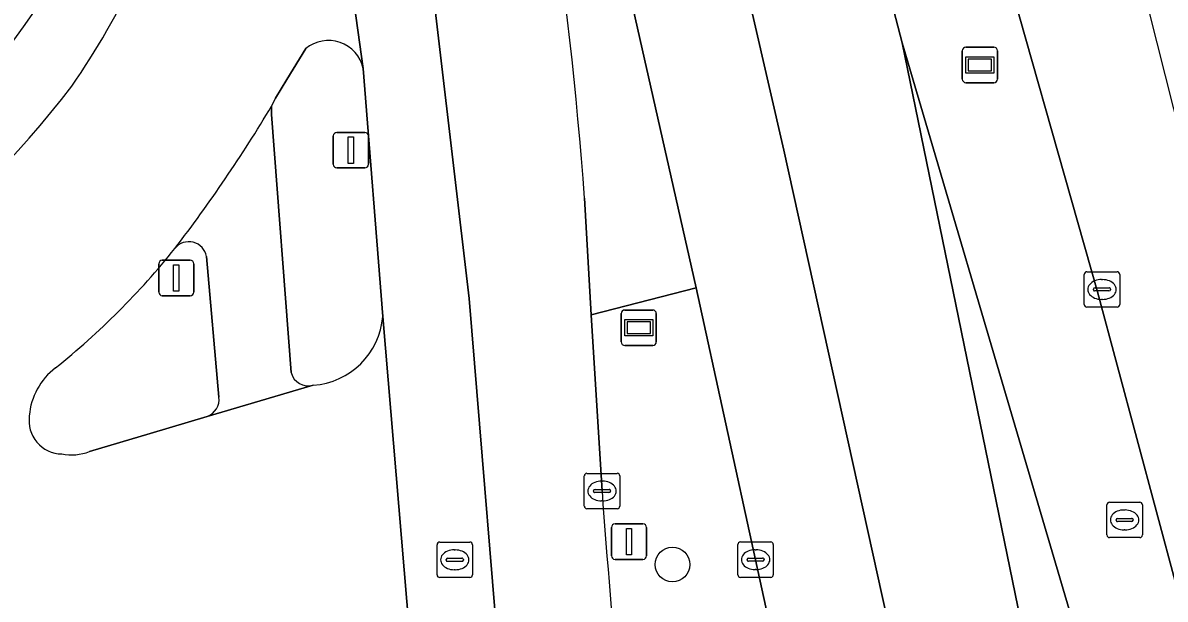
# Model space of a CAD drawing. Extents: x 161772 to 163126, y 383092 to 383917.
# Drawn here: x 163058.41 to 163090.65, y 383766.77 to 383783.04 of the extents above; entities that cross this region are included whole.
import ezdxf

# ---------------------------------------------------------------- set-up
doc = ezdxf.new("R2010")
doc.units = 0
for name, color, linetype in [('IMGEO_Berm_groen', 7, 'Continuous'), ('IMGEO_Boom', 7, 'Continuous'), ('IMGEO_Erf', 7, 'Continuous'), ('IMGEO_Kolk', 7, 'Continuous'), ('IMGEO_Lichtmast', 7, 'Continuous'), ('IMGEO_Rijbaan_lokaal_gesloten', 7, 'Continuous'), ('IMGEO_Rijbaan_regionaal_gesloten', 7, 'Continuous'), ('IMGEO_Rioolput', 7, 'Continuous'), ('IMGEO_Verkeersbordpaal', 7, 'Continuous'), ('IMGEO_Verkeerseiland_open', 7, 'Continuous'), ('IMGEO_Voetpad_open', 7, 'Continuous'), ('IMGEO_Wegwijzer', 7, 'Continuous')]:
    doc.layers.add(name, color=color, linetype=linetype)

msp = doc.modelspace()

# ---------------------------------------------------------------- linework, layer by layer
at = {"layer": 'IMGEO_Berm_groen'}
for points in [[(163103.423, 383715.514), (163101.222, 383725.564), (163095.435, 383749.956), (163092.074, 383763.024), (163088.74, 383775.444), (163085.61, 383786.508), (163082.151, 383786.647), (163083.229, 383782.478), (163092.794, 383750), (163093.113, 383748.921), (163095.348, 383740.157), (163115.909, 383647.124), (163116.632, 383644.136), (163116.989, 383642.571), (163117.163, 383642.382), (163118.888, 383641.333)], [(163082.996, 383750), (163079.093, 383767.885), (163077.412, 383775.56), (163074.45, 383774.795), (163074.757, 383769.823)]]:
    msp.add_lwpolyline(points, dxfattribs=at)
msp.add_arc((163305.833, 383786.404), 231.67, 184.10422, 187.01679, dxfattribs=at)
at = {"layer": 'IMGEO_Boom'}
msp.add_circle((163076.744, 383767.748), 0.489, dxfattribs=at)
at = {"layer": 'IMGEO_Erf'}
msp.add_arc((163038.622, 383797.133), 24.37, 288.5895, 325.7073, dxfattribs=at)
at = {"layer": 'IMGEO_Kolk'}
for p, q in [((163088.37, 383775.089), (163088.37, 383775.941)), ((163088.445, 383776.015), (163089.297, 383776.015)), ((163088.858, 383775.795), (163088.883, 383775.795)), ((163089.371, 383775.941), (163089.371, 383775.089)), ((163088.629, 383775.509), (163088.629, 383775.521)), ((163089.067, 383775.472), (163088.669, 383775.472)), ((163088.672, 383775.558), (163089.07, 383775.558)), ((163089.113, 383775.521), (163089.113, 383775.509)), ((163088.881, 383775.235), (163088.856, 383775.235)), ((163089.297, 383775.015), (163088.445, 383775.015)), ((163074.332, 383770.323), (163075.184, 383770.323)), ((163074.257, 383769.397), (163074.257, 383770.249)), ((163074.745, 383770.103), (163074.77, 383770.103)), ((163075.258, 383770.249), (163075.258, 383769.397)), ((163074.516, 383769.817), (163074.516, 383769.829)), ((163074.954, 383769.78), (163074.556, 383769.78)), ((163074.559, 383769.866), (163074.957, 383769.866)), ((163075, 383769.829), (163075, 383769.817)), ((163075.184, 383769.323), (163074.332, 383769.323)), ((163074.768, 383769.543), (163074.743, 383769.543)), ((163078.665, 383768.384), (163079.517, 383768.384)), ((163078.59, 383767.458), (163078.59, 383768.31)), ((163079.078, 383768.164), (163079.103, 383768.164)), ((163079.591, 383768.31), (163079.591, 383767.458)), ((163078.849, 383767.878), (163078.849, 383767.89)), ((163079.287, 383767.841), (163078.889, 383767.841)), ((163078.892, 383767.927), (163079.29, 383767.927)), ((163079.333, 383767.89), (163079.333, 383767.878)), ((163079.517, 383767.384), (163078.665, 383767.384)), ((163079.101, 383767.604), (163079.076, 383767.604))]:
    msp.add_line(p, q, dxfattribs=at)
for points in [[(163088.37, 383775.089), (163088.37, 383775.941)], [(163088.445, 383776.015), (163089.297, 383776.015)], [(163089.371, 383775.941), (163089.371, 383775.089)], [(163089.297, 383775.015), (163088.445, 383775.015)], [(163074.332, 383770.323), (163075.184, 383770.323)], [(163074.257, 383769.397), (163074.257, 383770.249)], [(163075.258, 383770.249), (163075.258, 383769.397)], [(163075.184, 383769.323), (163074.332, 383769.323)], [(163078.665, 383768.384), (163079.517, 383768.384)], [(163078.59, 383767.458), (163078.59, 383768.31)], [(163079.591, 383768.31), (163079.591, 383767.458)], [(163079.517, 383767.384), (163078.665, 383767.384)]]:
    msp.add_lwpolyline(points, dxfattribs=at)
for centre, radius, start, end in [((163088.447, 383775.939), 0.0765, 91.552, 178.448), ((163088.447, 383775.939), 0.0765, 91.552, 178.448), ((163089.295, 383775.939), 0.0765, 1.552, 88.448), ((163089.295, 383775.939), 0.0765, 1.552, 88.448), ((163088.669, 383775.518), 0.0403, 85.8775, 175.7526), ((163088.666, 383775.508), 0.0366, 178.938, 274.7102), ((163089.07, 383775.515), 0.043, 264.8664, 352.4533), ((163089.074, 383775.52), 0.0386, 1.7309, 96.639), ((163088.447, 383775.091), 0.0765, 181.552, 268.448), ((163088.447, 383775.091), 0.0765, 181.552, 268.448), ((163089.295, 383775.091), 0.0765, 271.552, 358.448), ((163089.295, 383775.091), 0.0765, 271.552, 358.448), ((163074.334, 383770.247), 0.0765, 91.552, 178.448), ((163074.334, 383770.247), 0.0765, 91.552, 178.448), ((163075.182, 383770.247), 0.0765, 1.552, 88.448), ((163075.182, 383770.247), 0.0765, 1.552, 88.448), ((163074.556, 383769.826), 0.0403, 85.8775, 175.7526), ((163074.553, 383769.816), 0.0366, 178.938, 274.7102), ((163074.957, 383769.823), 0.043, 264.8664, 352.4533), ((163074.961, 383769.828), 0.0386, 1.7309, 96.639), ((163074.334, 383769.399), 0.0765, 181.552, 268.448), ((163074.334, 383769.399), 0.0765, 181.552, 268.448), ((163075.182, 383769.399), 0.0765, 271.552, 358.448), ((163075.182, 383769.399), 0.0765, 271.552, 358.448), ((163078.667, 383768.308), 0.0765, 91.552, 178.448), ((163078.667, 383768.308), 0.0765, 91.552, 178.448), ((163079.515, 383768.308), 0.0765, 1.552, 88.448), ((163079.515, 383768.308), 0.0765, 1.552, 88.448), ((163078.889, 383767.887), 0.0403, 85.8775, 175.7526), ((163078.886, 383767.877), 0.0366, 178.938, 274.7102), ((163079.29, 383767.884), 0.043, 264.8664, 352.4533), ((163079.294, 383767.889), 0.0386, 1.7309, 96.639), ((163078.667, 383767.46), 0.0765, 181.552, 268.448), ((163078.667, 383767.46), 0.0765, 181.552, 268.448), ((163079.515, 383767.46), 0.0765, 271.552, 358.448), ((163079.515, 383767.46), 0.0765, 271.552, 358.448)]:
    msp.add_arc(centre, radius, start, end, dxfattribs=at)
for centre, major_axis, ratio, start_param, end_param in [((163088.857, 383775.515), (-0.387, 0.002), 0.722429, 4.712389, 7.853982), ((163088.882, 383775.515), (-0.39, 0.002), 0.717154, 1.570796, 4.712389), ((163074.744, 383769.823), (-0.387, 0.002), 0.722429, 4.712389, 7.853982), ((163074.769, 383769.823), (-0.39, 0.002), 0.717154, 1.570796, 4.712389), ((163079.077, 383767.884), (-0.387, 0.002), 0.722429, 4.712389, 7.853982), ((163079.102, 383767.884), (-0.39, 0.002), 0.717154, 1.570796, 4.712389)]:
    msp.add_ellipse(centre, major_axis=major_axis, ratio=ratio, start_param=start_param, end_param=end_param, dxfattribs=at)
at = {"layer": 'IMGEO_Lichtmast'}
for p, q in [((163067.271, 383779.95), (163068.061, 383779.95)), ((163068.061, 383779.95), (163067.271, 383779.95)), ((163067.171, 383779.05), (163067.171, 383779.85)), ((163067.171, 383779.85), (163067.171, 383779.05)), ((163068.161, 383779.85), (163068.161, 383779.05)), ((163068.161, 383779.05), (163068.161, 383779.85)), ((163068.061, 383778.95), (163067.271, 383778.95)), ((163067.271, 383778.95), (163068.061, 383778.95)), ((163062.244, 383775.44), (163062.244, 383776.24)), ((163062.244, 383776.24), (163062.244, 383775.44)), ((163062.344, 383776.34), (163063.134, 383776.34)), ((163063.134, 383776.34), (163062.344, 383776.34)), ((163063.234, 383776.24), (163063.234, 383775.44)), ((163063.234, 383775.44), (163063.234, 383776.24)), ((163063.134, 383775.34), (163062.344, 383775.34)), ((163062.344, 383775.34), (163063.134, 383775.34))]:
    msp.add_line(p, q, dxfattribs=at)
for points in [[(163067.591, 383779.825), (163067.741, 383779.825), (163067.741, 383779.075), (163067.591, 383779.075), (163067.591, 383779.825)], [(163062.664, 383776.215), (163062.814, 383776.215), (163062.814, 383775.465), (163062.664, 383775.465), (163062.664, 383776.215)]]:
    msp.add_lwpolyline(points, dxfattribs=at)
for centre, start, end in [((163067.271, 383779.85), 90, 180), ((163067.271, 383779.85), 90, 180), ((163068.061, 383779.85), 0, 90), ((163068.061, 383779.85), 360, 90), ((163067.271, 383779.05), 180, 270), ((163067.271, 383779.05), 180, 270), ((163068.061, 383779.05), 270, 0), ((163068.061, 383779.05), 270, 0), ((163062.344, 383776.24), 90, 180), ((163062.344, 383776.24), 90, 180), ((163063.134, 383776.24), 0, 90), ((163063.134, 383776.24), 360, 90), ((163062.344, 383775.44), 180, 270), ((163062.344, 383775.44), 180, 270), ((163063.134, 383775.44), 270, 0), ((163063.134, 383775.44), 270, 0)]:
    msp.add_arc(centre, 0.1, start, end, dxfattribs=at)
at = {"layer": 'IMGEO_Rijbaan_lokaal_gesloten'}
for points in [[(163035.835, 383895.391), (163029.938, 383908.925), (163026.266, 383908.58), (163035.593, 383887.297), (163056.031, 383834.862), (163062.551, 383814.048), (163069.289, 383789.816), (163071.01, 383775.264), (163073.059, 383750.369), (163083.63, 383703.586), (163083.798, 383702.842)], [(163074.588, 383732.527), (163077.705, 383718.643), (163078.646, 383714.535), (163080.708, 383705.533), (163083.63, 383703.586), (163073.059, 383750.369), (163071.01, 383775.264), (163069.289, 383789.816), (163062.551, 383814.048), (163056.031, 383834.862), (163035.593, 383887.297)], [(163068.017, 383781.759), (163067.712, 383783.926), (163067.367, 383786.087), (163066.983, 383788.241), (163066.56, 383790.388), (163066.097, 383792.526), (163065.596, 383794.656), (163065.055, 383796.776), (163064.189, 383799.678)], [(163064.189, 383799.678), (163065.055, 383796.776), (163065.596, 383794.656), (163066.097, 383792.526), (163066.56, 383790.388), (163066.983, 383788.241), (163067.367, 383786.087), (163067.712, 383783.926), (163068.017, 383781.759), (163068.566, 383774.754), (163069.92, 383758.657), (163070.564, 383754.019), (163071.122, 383750), (163071.327, 383748.735)], [(163065.428, 383780.691), (163065.537, 383780.917), (163065.863, 383781.445), (163066.394, 383782.316)], [(163074.757, 383769.823), (163074.45, 383774.795), (163074.262, 383778.095)], [(163069.92, 383758.657), (163068.566, 383774.754)], [(163066.603, 383772.812), (163063.606, 383771.929), (163062.006, 383771.447), (163060.292, 383770.939)]]:
    msp.add_lwpolyline(points, dxfattribs=at)
for centre, radius, start, end in [((162959.434, 383769.725), 115.133, 4.16875, 13.09206), ((163040.196, 383794.729), 23.778, 325.4937, 334.4214), ((163067.034, 383781.538), 1.007, 12.6662, 129.4502), ((163038.878, 383797.169), 26.277, 257.9457, 322.7357), ((163029.318, 383802.266), 42.064, 322.5223, 329.1423), ((163045.71, 383790.283), 21.77, 308.7327, 321.3013), ((163066.454, 383774.926), 2.119, 274.0273, 355.3565), ((163060.483, 383771.791), 1.9, 127.3426, 175.2765), ((163059.525, 383771.814), 0.944, 171.9099, 268.7914), ((163059.776, 383772.298), 1.454, 259.2468, 290.7743), ((163305.833, 383786.404), 231.67, 184.10422, 187.01679)]:
    msp.add_arc(centre, radius, start, end, dxfattribs=at)
at = {"layer": 'IMGEO_Rijbaan_regionaal_gesloten'}
for points in [[(163038.334, 383909.711), (163034.642, 383909.366), (163036.068, 383906.193), (163039.277, 383898.648), (163050.7, 383871.257), (163056.906, 383854.555), (163065.468, 383830.358), (163073.852, 383803.761), (163076.462, 383794.331), (163079.886, 383779.448), (163086.428, 383749.788), (163092.524, 383720.917), (163099.604, 383690.323), (163103.558, 383672.69), (163107.513, 383652.796), (163108.607, 383648.077), (163112.717, 383645.377), (163111.58, 383650.385), (163094.708, 383728.452), (163089.909, 383749.894), (163083.229, 383782.478)], [(163088.277, 383725.257), (163091.178, 383713.293), (163094.473, 383697.408), (163097.991, 383681.188), (163103.621, 383655.234), (163104.427, 383650.906), (163104.416, 383650.83), (163108.607, 383648.077), (163107.513, 383652.796), (163103.558, 383672.69), (163099.604, 383690.323), (163092.524, 383720.917), (163086.428, 383749.788), (163079.886, 383779.448), (163076.462, 383794.331), (163073.852, 383803.761), (163065.468, 383830.358), (163056.906, 383854.555), (163050.7, 383871.257), (163039.277, 383898.648), (163036.068, 383906.193), (163034.642, 383909.366)], [(163083.229, 383782.478), (163082.151, 383786.647), (163080.678, 383792.464), (163077.47, 383804.493), (163073.521, 383817.74), (163069.504, 383829.783)], [(163062.913, 383827.416), (163066.704, 383815.693), (163069.244, 383807.84), (163070.606, 383803.025), (163072.574, 383796.064), (163074.614, 383787.983), (163077.412, 383775.56), (163079.093, 383767.885), (163082.996, 383750), (163087.662, 383728.692)], [(163075.77, 383818.502), (163083.679, 383793.176), (163085.61, 383786.508), (163088.74, 383775.444), (163092.074, 383763.024), (163095.435, 383749.956), (163101.222, 383725.564), (163103.423, 383715.514), (163108.045, 383694.435), (163119.538, 383641.671), (163119.711, 383640.8), (163122.773, 383638.9), (163107.17, 383712.939), (163103.179, 383731.879), (163091.847, 383776.849), (163088.772, 383789.05), (163088.769, 383789.061), (163083.94, 383805.876), (163079.516, 383819)]]:
    msp.add_lwpolyline(points, dxfattribs=at)
msp.add_lwpolyline([(163095.348, 383740.157), (163093.113, 383748.921), (163092.794, 383750), (163083.229, 383782.478), (163089.909, 383749.894), (163094.708, 383728.452), (163111.58, 383650.385), (163112.717, 383645.377), (163116.989, 383642.571), (163116.632, 383644.136), (163115.909, 383647.124)], close=True, dxfattribs=at)
at = {"layer": 'IMGEO_Rioolput'}
for p, q in [((163089.007, 383768.582), (163089.007, 383769.434)), ((163089.082, 383769.508), (163089.934, 383769.508)), ((163089.495, 383769.288), (163089.52, 383769.288)), ((163090.008, 383769.434), (163090.008, 383768.582)), ((163089.266, 383769.002), (163089.266, 383769.014)), ((163089.704, 383768.965), (163089.306, 383768.965)), ((163089.309, 383769.051), (163089.707, 383769.051)), ((163089.75, 383769.014), (163089.75, 383769.002)), ((163089.518, 383768.728), (163089.493, 383768.728)), ((163070.174, 383768.381), (163071.026, 383768.381)), ((163089.934, 383768.508), (163089.082, 383768.508)), ((163070.099, 383767.455), (163070.099, 383768.307)), ((163070.587, 383768.161), (163070.612, 383768.161)), ((163071.1, 383768.307), (163071.1, 383767.455)), ((163070.358, 383767.875), (163070.358, 383767.887)), ((163070.796, 383767.838), (163070.398, 383767.838)), ((163070.401, 383767.924), (163070.799, 383767.924)), ((163070.842, 383767.887), (163070.842, 383767.875)), ((163071.026, 383767.381), (163070.174, 383767.381)), ((163070.61, 383767.601), (163070.585, 383767.601))]:
    msp.add_line(p, q, dxfattribs=at)
for points in [[(163089.007, 383768.582), (163089.007, 383769.434)], [(163089.082, 383769.508), (163089.934, 383769.508)], [(163090.008, 383769.434), (163090.008, 383768.582)], [(163070.174, 383768.381), (163071.026, 383768.381)], [(163089.934, 383768.508), (163089.082, 383768.508)], [(163070.099, 383767.455), (163070.099, 383768.307)], [(163071.1, 383768.307), (163071.1, 383767.455)], [(163071.026, 383767.381), (163070.174, 383767.381)]]:
    msp.add_lwpolyline(points, dxfattribs=at)
for centre, radius, start, end in [((163089.084, 383769.432), 0.0765, 91.552, 178.448), ((163089.084, 383769.432), 0.0765, 91.552, 178.448), ((163089.932, 383769.432), 0.0765, 1.552, 88.448), ((163089.932, 383769.432), 0.0765, 1.552, 88.448), ((163089.306, 383769.011), 0.0403, 85.8775, 175.7526), ((163089.303, 383769.001), 0.0366, 178.938, 274.7102), ((163089.707, 383769.008), 0.043, 264.8664, 352.4533), ((163089.711, 383769.013), 0.0386, 1.7309, 96.639), ((163070.176, 383768.305), 0.0765, 91.552, 178.448), ((163070.176, 383768.305), 0.0765, 91.552, 178.448), ((163071.024, 383768.305), 0.0765, 1.552, 88.448), ((163071.024, 383768.305), 0.0765, 1.552, 88.448), ((163089.084, 383768.584), 0.0765, 181.552, 268.448), ((163089.084, 383768.584), 0.0765, 181.552, 268.448), ((163089.932, 383768.584), 0.0765, 271.552, 358.448), ((163089.932, 383768.584), 0.0765, 271.552, 358.448), ((163070.398, 383767.884), 0.0403, 85.8775, 175.7526), ((163070.395, 383767.874), 0.0366, 178.938, 274.7102), ((163070.799, 383767.881), 0.043, 264.8664, 352.4533), ((163070.803, 383767.886), 0.0386, 1.7309, 96.639), ((163070.176, 383767.457), 0.0765, 181.552, 268.448), ((163070.176, 383767.457), 0.0765, 181.552, 268.448), ((163071.024, 383767.457), 0.0765, 271.552, 358.448), ((163071.024, 383767.457), 0.0765, 271.552, 358.448)]:
    msp.add_arc(centre, radius, start, end, dxfattribs=at)
for centre, major_axis, ratio, start_param, end_param in [((163089.494, 383769.008), (-0.387, 0.002), 0.722429, 4.712389, 7.853982), ((163089.519, 383769.008), (-0.39, 0.002), 0.717154, 1.570796, 4.712389), ((163070.586, 383767.881), (-0.387, 0.002), 0.722429, 4.712389, 7.853982), ((163070.611, 383767.881), (-0.39, 0.002), 0.717154, 1.570796, 4.712389)]:
    msp.add_ellipse(centre, major_axis=major_axis, ratio=ratio, start_param=start_param, end_param=end_param, dxfattribs=at)
at = {"layer": 'IMGEO_Verkeersbordpaal'}
for p, q in [((163075.023, 383767.994), (163075.023, 383768.794)), ((163075.023, 383768.794), (163075.023, 383767.994)), ((163075.123, 383768.894), (163075.913, 383768.894)), ((163075.913, 383768.894), (163075.123, 383768.894)), ((163076.013, 383768.794), (163076.013, 383767.994)), ((163076.013, 383767.994), (163076.013, 383768.794)), ((163075.913, 383767.894), (163075.123, 383767.894)), ((163075.123, 383767.894), (163075.913, 383767.894))]:
    msp.add_line(p, q, dxfattribs=at)
msp.add_lwpolyline([(163075.443, 383768.769), (163075.593, 383768.769), (163075.593, 383768.019), (163075.443, 383768.019), (163075.443, 383768.769)], dxfattribs=at)
for centre, start, end in [((163075.123, 383768.794), 90, 180), ((163075.123, 383768.794), 90, 180), ((163075.913, 383768.794), 0, 90), ((163075.913, 383768.794), 360, 90), ((163075.123, 383767.994), 180, 270), ((163075.123, 383767.994), 180, 270), ((163075.913, 383767.994), 270, 0), ((163075.913, 383767.994), 270, 0)]:
    msp.add_arc(centre, 0.1, start, end, dxfattribs=at)
at = {"layer": 'IMGEO_Verkeerseiland_open'}
for points in [[(163074.262, 383778.095), (163074.45, 383774.795), (163077.412, 383775.56), (163074.614, 383787.983), (163072.574, 383796.064), (163071.574, 383795.805)], [(163066.394, 383782.316), (163065.863, 383781.445), (163065.537, 383780.917), (163065.428, 383780.691), (163065.43, 383780.453), (163065.977, 383773.166)], [(163068.566, 383774.754), (163068.017, 383781.759)], [(163063.943, 383772.477), (163063.593, 383776.446)], [(163060.292, 383770.939), (163062.006, 383771.447), (163063.606, 383771.929)]]:
    msp.add_lwpolyline(points, dxfattribs=at)
for centre, radius, start, end in [((162959.434, 383769.725), 115.133, 4.16875, 13.09206), ((163067.034, 383781.538), 1.007, 12.6662, 129.4502), ((163063.096, 383776.36), 0.504, 9.7861, 141.8095), ((163045.71, 383790.283), 21.77, 308.7327, 321.3013), ((163066.454, 383774.926), 2.119, 274.0273, 355.3565), ((163060.483, 383771.791), 1.9, 127.3426, 175.2765), ((163066.468, 383773.304), 0.51, 195.7081, 285.316), ((163063.442, 383772.408), 0.506, 288.9589, 7.8611), ((163059.525, 383771.814), 0.944, 171.9099, 268.7914), ((163059.776, 383772.298), 1.454, 259.2468, 290.7743)]:
    msp.add_arc(centre, radius, start, end, dxfattribs=at)
at = {"layer": 'IMGEO_Voetpad_open'}
for points in [[(163065.977, 383773.166), (163065.43, 383780.453), (163065.428, 383780.691)], [(163063.593, 383776.446), (163063.943, 383772.477)], [(163063.606, 383771.929), (163066.603, 383772.812)]]:
    msp.add_lwpolyline(points, dxfattribs=at)
for centre, radius, start, end in [((163040.196, 383794.729), 23.778, 325.4937, 334.4214), ((163038.622, 383797.133), 24.37, 288.5895, 325.7073), ((163038.878, 383797.169), 26.277, 257.9457, 322.7357), ((163029.318, 383802.266), 42.064, 322.5223, 329.1423), ((163063.096, 383776.36), 0.504, 9.7861, 141.8095), ((163066.468, 383773.304), 0.51, 195.7081, 285.316), ((163063.442, 383772.408), 0.506, 288.9589, 7.8611)]:
    msp.add_arc(centre, radius, start, end, dxfattribs=at)
at = {"layer": 'IMGEO_Wegwijzer'}
for p, q in [((163084.927, 383781.455), (163084.927, 383782.255)), ((163084.927, 383782.255), (163084.927, 383781.455)), ((163085.027, 383782.355), (163085.817, 383782.355)), ((163085.817, 383782.355), (163085.027, 383782.355)), ((163085.917, 383782.255), (163085.917, 383781.455)), ((163085.917, 383781.455), (163085.917, 383782.255)), ((163085.817, 383781.355), (163085.027, 383781.355)), ((163085.027, 383781.355), (163085.817, 383781.355)), ((163075.298, 383774.035), (163075.298, 383774.835)), ((163075.298, 383774.835), (163075.298, 383774.035)), ((163075.398, 383774.935), (163076.188, 383774.935)), ((163076.188, 383774.935), (163075.398, 383774.935)), ((163076.288, 383774.835), (163076.288, 383774.035)), ((163076.288, 383774.035), (163076.288, 383774.835)), ((163076.188, 383773.935), (163075.398, 383773.935)), ((163075.398, 383773.935), (163076.188, 383773.935))]:
    msp.add_line(p, q, dxfattribs=at)
for points in [[(163085.028, 383782.087), (163085.816, 383782.087), (163085.816, 383781.623), (163085.028, 383781.623), (163085.028, 383782.087)], [(163085.093, 383782.022), (163085.093, 383781.688), (163085.751, 383781.688), (163085.751, 383782.022), (163085.093, 383782.022)], [(163075.399, 383774.667), (163076.187, 383774.667), (163076.187, 383774.203), (163075.399, 383774.203), (163075.399, 383774.667)], [(163075.464, 383774.602), (163075.464, 383774.268), (163076.122, 383774.268), (163076.122, 383774.602), (163075.464, 383774.602)]]:
    msp.add_lwpolyline(points, dxfattribs=at)
for centre, start, end in [((163085.027, 383782.255), 90, 180), ((163085.027, 383782.255), 90, 180), ((163085.817, 383782.255), 0, 90), ((163085.817, 383782.255), 360, 90), ((163085.027, 383781.455), 180, 270), ((163085.027, 383781.455), 180, 270), ((163085.817, 383781.455), 270, 0), ((163085.817, 383781.455), 270, 0), ((163075.398, 383774.835), 90, 180), ((163075.398, 383774.835), 90, 180), ((163076.188, 383774.835), 0, 90), ((163076.188, 383774.835), 360, 90), ((163075.398, 383774.035), 180, 270), ((163075.398, 383774.035), 180, 270), ((163076.188, 383774.035), 270, 0), ((163076.188, 383774.035), 270, 0)]:
    msp.add_arc(centre, 0.1, start, end, dxfattribs=at)

doc.saveas('drawing.dxf')
